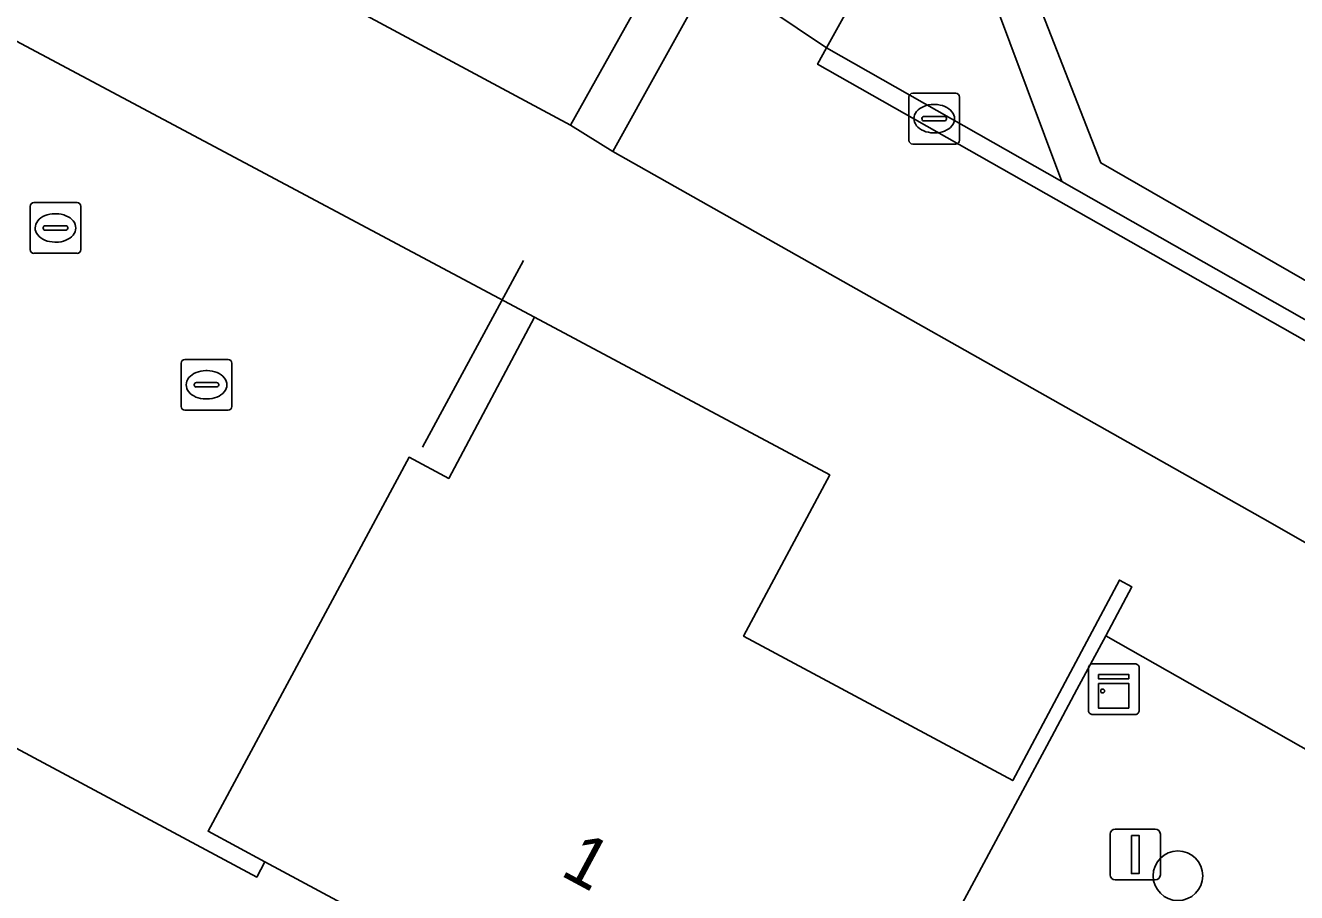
# Model space of a CAD drawing. Extents: x 159489 to 160304, y 383825 to 384531.
# Drawn here: x 160176.96 to 160202.04, y 383986.96 to 384004.07 of the extents above; entities that cross this region are included whole.
import ezdxf

# ---------------------------------------------------------------- set-up
doc = ezdxf.new("R2010")
doc.units = 0
for name, color, linetype in [('IMGEO_Berm_groen', 7, 'Continuous'), ('IMGEO_Boom', 7, 'Continuous'), ('IMGEO_Fietspad_gesloten', 7, 'Continuous'), ('IMGEO_Groenvoorziening', 7, 'Continuous'), ('IMGEO_Haag', 7, 'Continuous'), ('IMGEO_Hek', 7, 'Continuous'), ('IMGEO_Kast', 7, 'Continuous'), ('IMGEO_Kolk', 7, 'Continuous'), ('IMGEO_Pand', 7, 'Continuous'), ('IMGEO_Pand_nummerreeks', 7, 'Continuous'), ('IMGEO_Rijbaan_lokaal_open', 7, 'Continuous'), ('IMGEO_Rioolput', 7, 'Continuous'), ('IMGEO_Verkeerseiland_open', 7, 'Continuous'), ('IMGEO_Vlaggenmast', 7, 'Continuous'), ('IMGEO_Voetpad_open', 7, 'Continuous')]:
    doc.layers.add(name, color=color, linetype=linetype)

msp = doc.modelspace()

# ---------------------------------------------------------------- linework, layer by layer
at = {"layer": 'IMGEO_Berm_groen'}
msp.add_lwpolyline([(160194.621, 384008.168), (160194.728, 384008.2), (160195.401, 384008.457), (160198.179, 384001.355), (160226.956, 383984.813), (160229.786, 383987.367), (160221.742, 383991.739), (160210.912, 383998.526), (160198.414, 384007.124)], dxfattribs=at)
at = {"layer": 'IMGEO_Boom'}
msp.add_circle((160199.701, 383987.291), 0.489, dxfattribs=at)
at = {"layer": 'IMGEO_Fietspad_gesloten'}
for points in [[(160229.803, 383982.15), (160229.567, 383982.285), (160229.169, 383982.512), (160226.953, 383983.777), (160216.335, 383989.841), (160192.589, 384003.302), (160192.767, 384003.622), (160191.026, 384004.793), (160190.504, 384005.107), (160188.55, 384001.577), (160201.372, 383994.348), (160223.515, 383981.702), (160229.916, 383977.957), (160233.553, 383975.84), (160236.189, 383977.908), (160236.426, 383978.195)], [(160191.026, 384004.793), (160192.767, 384003.622), (160193.262, 384004.511)]]:
    msp.add_lwpolyline(points, dxfattribs=at)
at = {"layer": 'IMGEO_Groenvoorziening'}
for points in [[(160194.728, 384008.2), (160196.044, 384004.651), (160197.413, 384000.985), (160216.644, 383990.067), (160226.628, 383984.32), (160226.956, 383984.813), (160198.179, 384001.355), (160195.401, 384008.457)], [(160222.175, 383978.311), (160208.803, 383986.055), (160198.276, 383992.025), (160197.709, 383990.969), (160197.211, 383990.041), (160192.709, 383981.65), (160181.682, 383987.567), (160181.522, 383987.266), (160175.662, 383990.401), (160175.227, 383989.542), (160166.206, 383972.782), (160204.74, 383952.299), (160202.537, 383947.878), (160204.164, 383946.923), (160206.839, 383953.974), (160208.315, 383957.395), (160210.086, 383961.009), (160211.861, 383964.14), (160213.201, 383966.234), (160216.197, 383970.382), (160218.883, 383973.89)]]:
    msp.add_lwpolyline(points, close=True, dxfattribs=at)
at = {"layer": 'IMGEO_Haag'}
msp.add_lwpolyline([(160194.728, 384008.2), (160196.044, 384004.651), (160197.413, 384000.985), (160216.644, 383990.067), (160226.628, 383984.32), (160226.956, 383984.813), (160198.179, 384001.355), (160195.401, 384008.457)], close=True, dxfattribs=at)
at = {"layer": 'IMGEO_Hek'}
msp.add_lwpolyline([(160186.788, 383999.432), (160184.792, 383995.745)], dxfattribs=at)
at = {"layer": 'IMGEO_Kast'}
for p, q in [((160197.936, 383990.547), (160197.936, 383991.388)), ((160197.936, 383991.388), (160197.936, 383990.547)), ((160198.011, 383991.472), (160198.852, 383991.472)), ((160198.852, 383991.472), (160198.011, 383991.472)), ((160198.936, 383991.397), (160198.936, 383990.556)), ((160198.936, 383990.556), (160198.936, 383991.397)), ((160198.861, 383990.472), (160198.02, 383990.472)), ((160198.02, 383990.472), (160198.861, 383990.472))]:
    msp.add_line(p, q, dxfattribs=at)
for points in [[(160198.131, 383991.262), (160198.731, 383991.262), (160198.731, 383991.177), (160198.131, 383991.177), (160198.131, 383991.262)], [(160198.131, 383991.087), (160198.731, 383991.087), (160198.731, 383990.598), (160198.131, 383990.598), (160198.131, 383991.087)]]:
    msp.add_lwpolyline(points, dxfattribs=at)
msp.add_circle((160198.215, 383990.936), 0.0377, dxfattribs=at)
for centre, start, end in [((160198.014, 383991.394), 92.4484, 184.2845), ((160198.014, 383991.394), 92.4484, 184.2845), ((160198.858, 383991.394), 2.4484, 94.2845), ((160198.858, 383991.394), 2.4484, 94.2845), ((160198.014, 383990.55), 182.4484, 274.2845), ((160198.014, 383990.55), 182.4484, 274.2845), ((160198.858, 383990.55), 272.4484, 4.2845), ((160198.858, 383990.55), 272.4484, 4.2845)]:
    msp.add_arc(centre, 0.0779, start, end, dxfattribs=at)
at = {"layer": 'IMGEO_Kolk'}
for p, q in [((160194.391, 384001.801), (160194.391, 384002.653)), ((160194.466, 384002.727), (160195.318, 384002.727)), ((160195.392, 384002.653), (160195.392, 384001.801)), ((160194.693, 384002.27), (160195.091, 384002.27)), ((160194.879, 384002.507), (160194.904, 384002.507)), ((160194.65, 384002.221), (160194.65, 384002.233)), ((160195.088, 384002.184), (160194.69, 384002.184)), ((160195.134, 384002.233), (160195.134, 384002.221)), ((160194.902, 384001.947), (160194.877, 384001.947)), ((160195.318, 384001.727), (160194.466, 384001.727)), ((160177.123, 384000.571), (160177.975, 384000.571)), ((160177.048, 383999.645), (160177.048, 384000.497)), ((160177.536, 384000.351), (160177.561, 384000.351)), ((160178.049, 384000.497), (160178.049, 383999.645)), ((160177.307, 384000.065), (160177.307, 384000.077)), ((160177.745, 384000.028), (160177.347, 384000.028)), ((160177.35, 384000.114), (160177.748, 384000.114)), ((160177.791, 384000.077), (160177.791, 384000.065)), ((160177.559, 383999.791), (160177.534, 383999.791)), ((160177.975, 383999.571), (160177.123, 383999.571))]:
    msp.add_line(p, q, dxfattribs=at)
for points in [[(160194.391, 384001.801), (160194.391, 384002.653)], [(160194.466, 384002.727), (160195.318, 384002.727)], [(160195.392, 384002.653), (160195.392, 384001.801)], [(160195.318, 384001.727), (160194.466, 384001.727)], [(160177.123, 384000.571), (160177.975, 384000.571)], [(160177.048, 383999.645), (160177.048, 384000.497)], [(160178.049, 384000.497), (160178.049, 383999.645)], [(160177.975, 383999.571), (160177.123, 383999.571)]]:
    msp.add_lwpolyline(points, dxfattribs=at)
for centre, radius, start, end in [((160194.468, 384002.651), 0.0765, 91.552, 178.448), ((160194.468, 384002.651), 0.0765, 91.552, 178.448), ((160195.316, 384002.651), 0.0765, 1.552, 88.448), ((160195.316, 384002.651), 0.0765, 1.552, 88.448), ((160194.69, 384002.23), 0.0403, 85.8775, 175.7526), ((160195.095, 384002.232), 0.0386, 1.7309, 96.639), ((160194.687, 384002.22), 0.0366, 178.938, 274.7102), ((160195.091, 384002.227), 0.043, 264.8664, 352.4533), ((160194.468, 384001.803), 0.0765, 181.552, 268.448), ((160194.468, 384001.803), 0.0765, 181.552, 268.448), ((160195.316, 384001.803), 0.0765, 271.552, 358.448), ((160195.316, 384001.803), 0.0765, 271.552, 358.448), ((160177.125, 384000.495), 0.0765, 91.552, 178.448), ((160177.125, 384000.495), 0.0765, 91.552, 178.448), ((160177.973, 384000.495), 0.0765, 1.552, 88.448), ((160177.973, 384000.495), 0.0765, 1.552, 88.448), ((160177.347, 384000.074), 0.0403, 85.8775, 175.7526), ((160177.344, 384000.064), 0.0366, 178.938, 274.7102), ((160177.748, 384000.071), 0.043, 264.8664, 352.4533), ((160177.752, 384000.076), 0.0386, 1.7309, 96.639), ((160177.125, 383999.647), 0.0765, 181.552, 268.448), ((160177.125, 383999.647), 0.0765, 181.552, 268.448), ((160177.973, 383999.647), 0.0765, 271.552, 358.448), ((160177.973, 383999.647), 0.0765, 271.552, 358.448)]:
    msp.add_arc(centre, radius, start, end, dxfattribs=at)
for centre, major_axis, ratio, start_param, end_param in [((160194.878, 384002.227), (-0.387, 0.002), 0.722429, 4.712389, 7.853982), ((160194.903, 384002.227), (-0.39, 0.002), 0.717154, 1.570796, 4.712389), ((160177.535, 384000.071), (-0.387, 0.002), 0.722429, 4.712389, 7.853982), ((160177.56, 384000.071), (-0.39, 0.002), 0.717154, 1.570796, 4.712389)]:
    msp.add_ellipse(centre, major_axis=major_axis, ratio=ratio, start_param=start_param, end_param=end_param, dxfattribs=at)
at = {"layer": 'IMGEO_Pand'}
msp.add_lwpolyline([(160191.13, 383992.02), (160192.829, 383995.2), (160187, 383998.309), (160185.309, 383995.13), (160184.529, 383995.549), (160180.559, 383988.169), (160181.682, 383987.567), (160192.709, 383981.65), (160197.211, 383990.041), (160197.709, 383990.969), (160198.276, 383992.025), (160198.794, 383992.991), (160198.547, 383993.123), (160197.309, 383990.799), (160196.44, 383989.169)], close=True, dxfattribs=at)
at = {"layer": 'IMGEO_Rijbaan_lokaal_open'}
for points in [[(160182.097, 384011.968), (160180.567, 384012.72), (160174.948, 384015.783), (160172.127, 384010.464), (160175.513, 384008.647), (160187.713, 384002.099), (160189.651, 384005.574), (160190.53, 384007.455)], [(160190.504, 384005.107), (160190.022, 384005.371), (160189.651, 384005.574), (160187.713, 384002.099), (160188.55, 384001.577)]]:
    msp.add_lwpolyline(points, close=True, dxfattribs=at)
at = {"layer": 'IMGEO_Rioolput'}
for p, q in [((160180.029, 383996.551), (160180.029, 383997.403)), ((160180.104, 383997.477), (160180.956, 383997.477)), ((160180.517, 383997.257), (160180.542, 383997.257)), ((160181.03, 383997.403), (160181.03, 383996.551)), ((160180.331, 383997.02), (160180.729, 383997.02)), ((160180.288, 383996.971), (160180.288, 383996.983)), ((160180.726, 383996.934), (160180.328, 383996.934)), ((160180.772, 383996.983), (160180.772, 383996.971)), ((160180.54, 383996.697), (160180.515, 383996.697)), ((160180.956, 383996.477), (160180.104, 383996.477))]:
    msp.add_line(p, q, dxfattribs=at)
for points in [[(160180.029, 383996.551), (160180.029, 383997.403)], [(160180.104, 383997.477), (160180.956, 383997.477)], [(160181.03, 383997.403), (160181.03, 383996.551)], [(160180.956, 383996.477), (160180.104, 383996.477)]]:
    msp.add_lwpolyline(points, dxfattribs=at)
for centre, radius, start, end in [((160180.106, 383997.401), 0.0765, 91.552, 178.448), ((160180.106, 383997.401), 0.0765, 91.552, 178.448), ((160180.954, 383997.401), 0.0765, 1.552, 88.448), ((160180.954, 383997.401), 0.0765, 1.552, 88.448), ((160180.328, 383996.98), 0.0403, 85.8775, 175.7526), ((160180.733, 383996.982), 0.0386, 1.7309, 96.639), ((160180.325, 383996.97), 0.0366, 178.938, 274.7102), ((160180.729, 383996.977), 0.043, 264.8664, 352.4533), ((160180.106, 383996.553), 0.0765, 181.552, 268.448), ((160180.106, 383996.553), 0.0765, 181.552, 268.448), ((160180.954, 383996.553), 0.0765, 271.552, 358.448), ((160180.954, 383996.553), 0.0765, 271.552, 358.448)]:
    msp.add_arc(centre, radius, start, end, dxfattribs=at)
for centre, major_axis, ratio, start_param, end_param in [((160180.516, 383996.977), (-0.387, 0.002), 0.722429, 4.712389, 7.853982), ((160180.541, 383996.977), (-0.39, 0.002), 0.717154, 1.570796, 4.712389)]:
    msp.add_ellipse(centre, major_axis=major_axis, ratio=ratio, start_param=start_param, end_param=end_param, dxfattribs=at)
at = {"layer": 'IMGEO_Verkeerseiland_open'}
msp.add_lwpolyline([(160193.262, 384004.511), (160192.767, 384003.622), (160197.413, 384000.985), (160196.044, 384004.651)], dxfattribs=at)
at = {"layer": 'IMGEO_Vlaggenmast'}
for p, q in [((160198.364, 383987.311), (160198.364, 383988.111)), ((160198.364, 383988.111), (160198.364, 383987.311)), ((160198.464, 383988.211), (160199.254, 383988.211)), ((160199.254, 383988.211), (160198.464, 383988.211)), ((160199.354, 383988.111), (160199.354, 383987.311)), ((160199.354, 383987.311), (160199.354, 383988.111)), ((160199.254, 383987.211), (160198.464, 383987.211)), ((160198.464, 383987.211), (160199.254, 383987.211))]:
    msp.add_line(p, q, dxfattribs=at)
msp.add_lwpolyline([(160198.784, 383988.086), (160198.934, 383988.086), (160198.934, 383987.336), (160198.784, 383987.336), (160198.784, 383988.086)], dxfattribs=at)
for centre, start, end in [((160198.464, 383988.111), 90, 180), ((160198.464, 383988.111), 90, 180), ((160199.254, 383988.111), 0, 90), ((160199.254, 383988.111), 360, 90), ((160198.464, 383987.311), 180, 270), ((160198.464, 383987.311), 180, 270), ((160199.254, 383987.311), 270, 0), ((160199.254, 383987.311), 270, 0)]:
    msp.add_arc(centre, 0.1, start, end, dxfattribs=at)
at = {"layer": 'IMGEO_Voetpad_open'}
for points in [[(160223.515, 383981.702), (160201.372, 383994.348), (160188.55, 384001.577), (160187.713, 384002.099), (160175.513, 384008.647), (160172.127, 384010.464), (160171.245, 384010.937), (160125.267, 384035.607)], [(160184.529, 383995.549), (160185.309, 383995.13), (160187, 383998.309), (160170.75, 384006.969), (160168.709, 384003.159), (160167.739, 384003.679), (160166.14, 384000.69), (160167.109, 384000.169), (160149.32, 383966.89), (160147.2, 383968.02), (160145.25, 383964.369), (160139.959, 383967.19), (160140.645, 383968.477)], [(160170.75, 384006.969), (160187, 383998.309), (160192.829, 383995.2), (160191.13, 383992.02), (160196.44, 383989.169), (160197.309, 383990.799), (160198.547, 383993.123), (160198.794, 383992.991), (160198.276, 383992.025), (160208.803, 383986.055)], [(160153.948, 383961.501), (160163.732, 383979.884), (160170.328, 383992.157), (160170.808, 383993.082), (160175.662, 383990.401), (160181.522, 383987.266), (160181.682, 383987.567), (160180.559, 383988.169), (160184.529, 383995.549)]]:
    msp.add_lwpolyline(points, dxfattribs=at)
msp.add_lwpolyline([(160197.413, 384000.985), (160192.767, 384003.622), (160192.589, 384003.302), (160216.335, 383989.841), (160226.953, 383983.777), (160227.188, 383983.998), (160226.628, 383984.32), (160216.644, 383990.067)], close=True, dxfattribs=at)

# ---------------------------------------------------------------- texts
at = {"layer": 'IMGEO_Pand_nummerreeks'}
msp.add_text('1', height=1, rotation=331.7391, dxfattribs=at).set_placement((160187.486, 383987.315))

doc.saveas('drawing.dxf')
